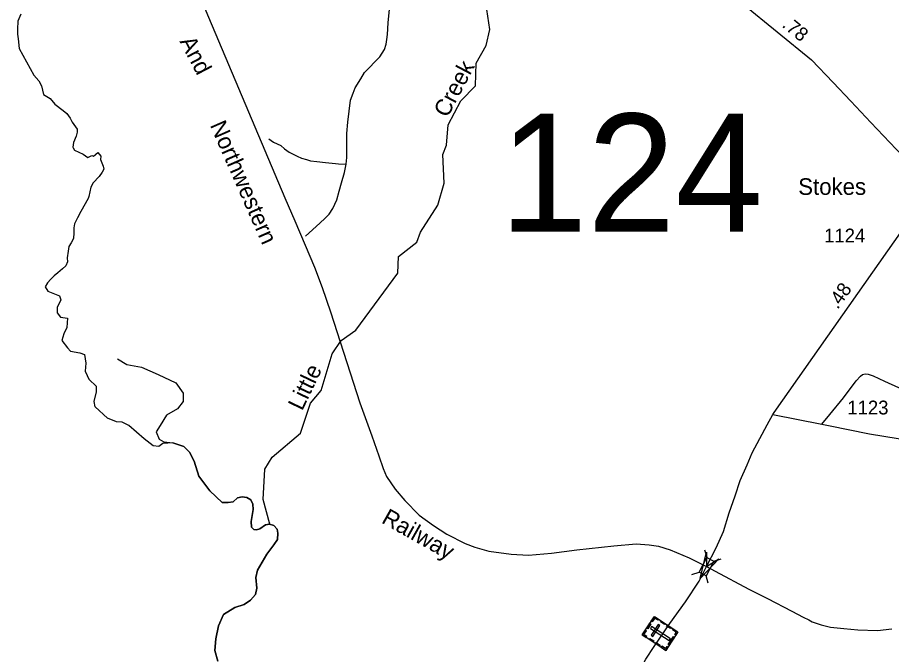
# Model space of a CAD drawing. Extents: x 2220236 to 2384410, y 720751 to 894131.
# Drawn here: x 2221883 to 2229783, y 742979 to 748739 of the extents above; entities that cross this region are included whole.
import ezdxf

# ---------------------------------------------------------------- set-up
doc = ezdxf.new("R2010")
doc.units = 0
doc.layers.add('Default', color=7, linetype='Continuous')

msp = doc.modelspace()

# ---------------------------------------------------------------- linework, layer by layer
at = {"layer": 'Default'}
for p, q in [((2228115.4, 743856.6), (2228095.4, 743922.7)), ((2228176.3, 743824.1), (2228242.3, 743844.2)), ((2227977.9, 743703.5), (2228043.9, 743723.5)), ((2228126.2, 743624.2), (2228106.2, 743690.2))]:
    msp.add_line(p, q, dxfattribs=at)
for points in [[(2227107.2, 749930.1), (2228438.7, 748861.3), (2229060.6, 748354.3), (2229254.5, 748151.2), (2229416.3, 747982.8), (2229595.3, 747789.2), (2229880.6, 747487.3), (2230154.9, 747207.2)], [(2223190.5, 749735.8), (2224299.3, 747108), (2224391, 746898.8), (2224484.9, 746679.7), (2224566.4, 746482.5), (2224636, 746297.1), (2224711.6, 746077.8), (2224978.3, 745256.3), (2225084.6, 744955.2), (2225147.9, 744776), (2225189, 744662.3), (2225219.4, 744588.5), (2225296.5, 744473.2), (2225385.1, 744372), (2225514.2, 744239.2), (2225644.8, 744146.1), (2225763.6, 744067.3), (2225930.2, 743982.7), (2226016.3, 743951.3), (2226144.5, 743914.3), (2226346.7, 743885.9), (2226502.7, 743877.3), (2226710.4, 743897), (2226938.2, 743926.8), (2227273.6, 743961.4), (2227475.5, 743979.1), (2227591.5, 743970.1), (2227677.4, 743958.7), (2227783, 743925.4), (2227953, 743852.5), (2228111.7, 743773.9), (2228189, 743733.1), (2228494.4, 743569.6), (2228661, 743485), (2228881.8, 743370.9), (2228984.1, 743317.6), (2229034.4, 743292.2), (2229066.4, 743276.4), (2229100.5, 743262.7), (2229146.6, 743247.1), (2229232.7, 743225.7), (2229350.9, 743214.7), (2229477, 743201.7), (2229654.8, 743197.3), (2229784.7, 743212.2)], [(2224853, 747412.4), (2224859.1, 747472.2), (2224859.1, 747569.8), (2224859.1, 747690.6), (2224868.9, 747793.1), (2224881.1, 747891.9), (2224894.5, 747992), (2224917, 748054.3), (2224934.6, 748102.5), (2224985.9, 748184.7), (2225020.1, 748240.9), (2225158.7, 748382.4), (2225200.1, 748448.8), (2225216.4, 748497.1), (2225221.9, 748538.6), (2225226.8, 748586.2), (2225232.8, 748691.1), (2225248.7, 748843.6), (2225273.1, 749147.4), (2225310.9, 749612.3)], [(2224163.8, 744158), (2224104.2, 744380.2), (2224118.3, 744655.4), (2224184.4, 744762.4), (2224440.3, 744980.1), (2224530.3, 745250.5), (2224629.3, 745366.6), (2224726.3, 745699.2), (2224808.3, 745818.8), (2224941.2, 745911.3), (2225320.4, 746428.3), (2225327.3, 746579), (2225492.4, 746706.8), (2225525.4, 746798), (2225681.3, 747040.8), (2225738.3, 747239.7), (2225728.4, 747499.1), (2225760.4, 747583.6), (2225775.4, 747767.1), (2225890.4, 747984.5), (2226023.3, 748119.5), (2226029.5, 748326), (2226119.3, 748484.9), (2226152.3, 748628.6), (2226125.4, 748809.5)], [(2221913.4, 748769.2), (2221887, 748705.5), (2221883.5, 748632.5), (2221884.3, 748587.7), (2221890, 748546.4), (2221898.6, 748459.1), (2222031.8, 748217.3), (2222077.3, 748166.9), (2222101.3, 748121.4), (2222119.9, 748043.4), (2222177.5, 748005.8), (2222221, 747954.5), (2222296, 747897.7), (2222330.9, 747869.6), (2222359.4, 747829.6), (2222377, 747791.6), (2222422.2, 747728.3), (2222422.2, 747701.9), (2222415, 747666), (2222391.1, 747608.4), (2222382.8, 747566.5), (2222387.5, 747559.5), (2222400.2, 747539.8), (2222477.5, 747502.4), (2222520.4, 747474.2), (2222556.7, 747489.6), (2222571.4, 747484.1), (2222609, 747517.3), (2222637.7, 747486.2), (2222632.9, 747455), (2222659.3, 747395.1), (2222664, 747368.7), (2222650.3, 747341.1), (2222623.2, 747300.1), (2222567.2, 747242.6), (2222546.1, 747203.2), (2222528.5, 747120.7), (2222521.5, 747101.2), (2222456.9, 746985.2), (2222425.8, 746927.7), (2222398.2, 746873.3), (2222393.9, 746836.5), (2222393, 746791.4), (2222389.7, 746739.2), (2222367.8, 746701.3), (2222348.5, 746668.4), (2222340.3, 746625.1), (2222333.2, 746567), (2222337, 746529.4), (2222321.1, 746493.7), (2222289.1, 746466.1), (2222247.2, 746429.6), (2222216.5, 746403.2), (2222185.3, 746371.5), (2222154.3, 746339), (2222132.8, 746303.4), (2222158.8, 746263.7), (2222264.1, 746223), (2222274.9, 746184.6), (2222241.4, 746117.5), (2222241.4, 746091.1), (2222241.4, 746069.6), (2222272.5, 746030.2), (2222334.8, 746019.2), (2222330, 745935.3), (2222303.6, 745877.8), (2222284.5, 745817.9), (2222334.6, 745753.1), (2222363.5, 745722), (2222447.3, 745707.6), (2222490.4, 745693.2), (2222500, 745614.1), (2222495.2, 745539.8), (2222512, 745501.5), (2222527.5, 745469.9)], [(2224153.8, 747640.6), (2224197.6, 747610.1), (2224262.3, 747580.8), (2224296.4, 747551.5), (2224340.3, 747519.8), (2224411, 747485.6), (2224451.3, 747467.3), (2224494.4, 747455.3), (2224530.6, 747443.8), (2224587.8, 747435.6), (2224668.3, 747427.1), (2224756.4, 747419.1), (2224784.1, 747416.1), (2224853, 747412.4)], [(2224487.2, 746762.1), (2224617.1, 746880.5), (2224662.8, 746923.2), (2224699.4, 746959.8), (2224733.5, 747012.2), (2224768.9, 747090.3), (2224790.8, 747169.6), (2224811.6, 747244.1), (2224838.4, 747336.8), (2224853, 747412.4)], [(2228710.3, 745149.1), (2228721.2, 745168.8), (2230154.9, 747207.2)], [(2222788.6, 745651.2), (2222871.9, 745601.2), (2223005.1, 745576.2), (2223155, 745509.5), (2223313.2, 745434.5), (2223379.8, 745342.9), (2223379.8, 745267.9), (2223329.9, 745201.2), (2223229.9, 745142.9), (2223171.7, 745051.2), (2223138.3, 744992.9), (2223163.3, 744926.3), (2223205, 744901.3), (2223288.2, 744892.9), (2223388.2, 744859.6), (2223438.1, 744809.6), (2223479.8, 744726.3), (2223521.4, 744593), (2223621.3, 744459.6), (2223732.4, 744352.9), (2223787.9, 744352.9), (2223832.3, 744361.2), (2223871.2, 744394.5), (2223912.8, 744405.6), (2223957.2, 744400.1), (2223993.3, 744377.9), (2224009.9, 744339), (2224012.7, 744291.8), (2223996.1, 744183.4), (2223998.8, 744130.7), (2224021, 744108.5), (2224043.3, 744105.7), (2224073.8, 744116.8), (2224123.8, 744152.9), (2224162.6, 744158.5), (2224201.5, 744144.6), (2224229.2, 744111.2), (2224237.6, 744075.1), (2224234.8, 744019.6), (2224201.5, 743972.4), (2224137.6, 743886.3), (2224053, 743741.8), (2224039.1, 743675.2), (2224047.4, 743580.7), (2224033.5, 743522.4), (2223989.1, 743469.6), (2223933.6, 743430.8), (2223847.6, 743405.8), (2223746.2, 743341.9), (2223699.1, 743239.1), (2223676.8, 743119.7), (2223668.5, 743016.9), (2223693.5, 742919.7)], [(2223693.5, 742919.7), (2223668.5, 743016.9), (2223676.8, 743119.7), (2223699.1, 743239.1), (2223746.2, 743341.9), (2223847.6, 743405.8), (2223933.6, 743430.8), (2223989.1, 743469.6), (2224033.5, 743522.4), (2224047.4, 743580.7), (2224039.1, 743675.2), (2224053, 743741.8), (2224137.6, 743886.3), (2224201.5, 743972.4), (2224234.8, 744019.6), (2224237.6, 744075.1), (2224229.2, 744111.2), (2224201.5, 744144.6), (2224162.6, 744158.5), (2224123.8, 744152.9), (2224073.8, 744116.8), (2224043.3, 744105.7), (2224021, 744108.5), (2223998.8, 744130.7), (2223996.1, 744183.4), (2224012.7, 744291.8), (2224009.9, 744339), (2223993.3, 744377.9), (2223957.2, 744400.1), (2223912.8, 744405.6), (2223871.2, 744394.5), (2223832.3, 744361.2), (2223787.9, 744352.9), (2223732.4, 744352.9), (2223621.3, 744459.6), (2223521.4, 744593), (2223479.8, 744726.3), (2223438.1, 744809.6), (2223388.2, 744859.6), (2223288.2, 744892.9), (2223196.9, 744887.8), (2223160.9, 744861.5), (2223110.7, 744866.3), (2223029.2, 744928.6), (2222890.3, 745048.4), (2222828.1, 745079.6), (2222777.8, 745082), (2222697.6, 745115.5), (2222585, 745218.6), (2222575.4, 745266.6), (2222597, 745352.8), (2222597, 745403.2), (2222527.5, 745469.9)], [(2229152, 745060.9), (2229225.1, 745149.1), (2229349.5, 745299.2), (2229462.9, 745452.9), (2229501.3, 745496.9), (2229521.4, 745511.5), (2229532.4, 745515.2), (2229550.1, 745516.1), (2229570.8, 745513.3), (2229616.5, 745498.7), (2229718.9, 745451.1), (2229940.3, 745352.3), (2230097.5, 745284.6), (2230136, 745271.8), (2230189, 745255.3)], [(2228111.7, 743773.9), (2228199.1, 743944.9), (2228264.9, 744091.3), (2228316.1, 744261.5), (2228369.2, 744413.4), (2228414.9, 744552.5), (2228479.1, 744693.1), (2228522.3, 744801.4), (2228594.1, 744931.4), (2228658.1, 745055.8), (2228710.3, 745149.1)], [(2228710.3, 745149.1), (2229152, 745060.9), (2229214.1, 745048.5), (2229583.6, 744975.3), (2229842.4, 744931.4), (2230193.6, 744867.3), (2230461.5, 744832.5), (2230825.5, 744803.2), (2231110.8, 744781.3), (2231514.1, 744750.2), (2231659.5, 744737.4)], [(2224173.1, 744171.9), (2224172.3, 744172.2)], [(2227487.6, 741538.3), (2227498.6, 741668.2), (2227491.3, 741832.9), (2227472.1, 742167.8), (2227457.4, 742555.8), (2227460.3, 742655.5), (2227467.8, 742701.6), (2227505, 742826.7), (2227526.9, 742872.4), (2227563.5, 742936.5), (2227638.5, 743051.8), (2227779.3, 743258.6), (2227920.1, 743456.3), (2228043.6, 743642.9), (2228111.7, 743773.9)]]:
    msp.add_lwpolyline(points, dxfattribs=at)
for points in [[(2228221.5, 743843.4), (2228053.4, 743666.8), (2228110.7, 743903.9), (2228111.7, 743773.9)], [(2228043.9, 743723.5), (2228115.1, 743856.8), (2228177.4, 743823.5), (2228106.2, 743690.2)], [(2227530.2, 743156.8), (2227639.6, 743323.1), (2227852.3, 743183.1), (2227742.9, 743016.8)], [(2227675.8, 743299.3), (2227669.6, 743289.8), (2227642.7, 743307.5), (2227620.4, 743273.6), (2227611.1, 743279.8), (2227639.7, 743323.1)], [(2227570.9, 743218.6), (2227599.4, 743261.9), (2227608.9, 743255.7), (2227580.4, 743212.4)], [(2227609.4, 743153.5), (2227625, 743143.2), (2227689.8, 743241.6), (2227674.2, 743251.8)], [(2227730.6, 743249.6), (2227694.4, 743273.4), (2227700.7, 743282.9), (2227736.9, 743259.1)], [(2227785.7, 743213.4), (2227749.5, 743237.2), (2227755.7, 743246.7), (2227791.9, 743222.9)], [(2227566.3, 743133), (2227572.6, 743142.4), (2227545.7, 743160.1), (2227568, 743194), (2227558.7, 743200.1), (2227530.2, 743156.8)], [(2227614.6, 743231.7), (2227604.3, 743216.1), (2227773.7, 743104.7), (2227784, 743120.3)], [(2227834.1, 743155.5), (2227824.5, 743161.8), (2227836.6, 743180.2), (2227802.8, 743202.4), (2227808.9, 743211.7), (2227852.3, 743183.1)], [(2227628.3, 743092.2), (2227592.1, 743116), (2227598.4, 743125.5), (2227634.5, 743101.7)], [(2227684.4, 743055.2), (2227648.2, 743079), (2227654.5, 743088.5), (2227690.7, 743064.7)], [(2227764.9, 743071.1), (2227811.5, 743142), (2227821, 743135.8), (2227774.4, 743064.9)], [(2227761, 743044.5), (2227751.4, 743050.8), (2227739.3, 743032.4), (2227705.6, 743054.6), (2227699.4, 743045.3), (2227742.8, 743016.8)]]:
    msp.add_lwpolyline(points, close=True, dxfattribs=at)

# ---------------------------------------------------------------- texts
for s, height, rotation, p in [('.78', 125, 320.81228, (2228785.8, 748659)), ('And', 150, 297.65804, (2223345.8, 748522.1)), ('Creek', 150, 62.11592, (2225769.3, 747825.7)), ('Northwestern', 150, 293.66631, (2223620.1, 747765.8)), ('.48', 125, 54.88062, (2229295.9, 746094.4)), ('Little', 150, 64.45864, (2224456.3, 745176.3)), ('Railway', 150, 330.66433, (2225164.8, 744175))]:
    msp.add_text(s, height=height, rotation=rotation, dxfattribs=at).set_placement(p)
for s, height, p in [('124', 1066.27, (2226241.9, 746802.3)), ('Stokes', 150, (2228939.6, 747134.9)), ('1124', 125, (2229173.7, 746704.6)), ('1123', 125, (2229383.3, 745149.7))]:
    msp.add_text(s, height=height, dxfattribs=at).set_placement(p)

doc.saveas('drawing.dxf')
